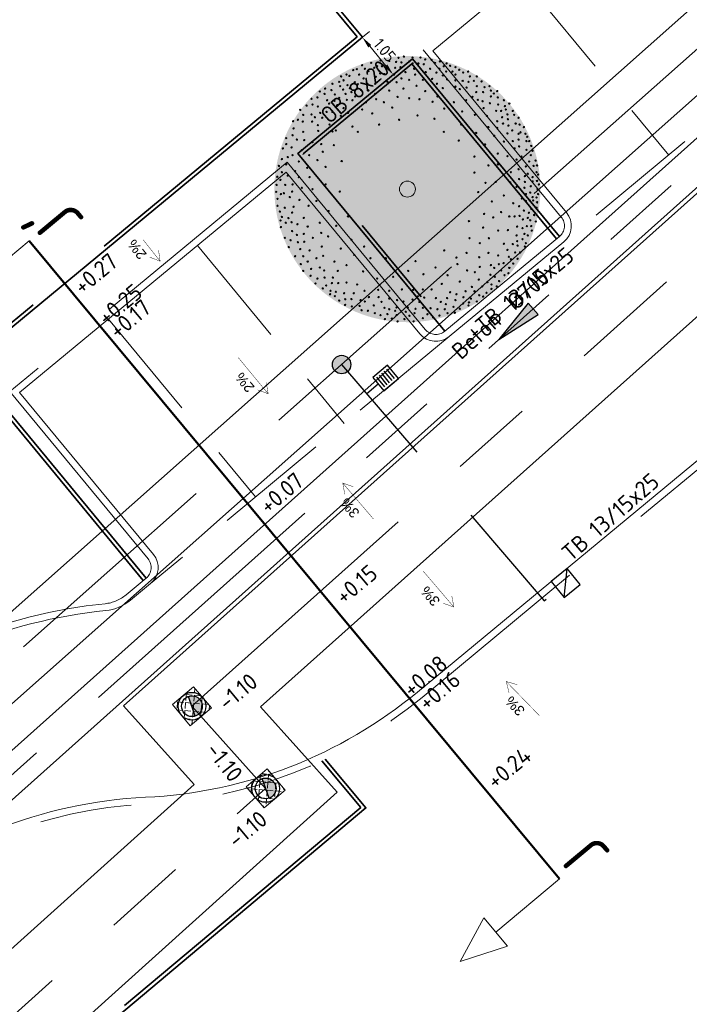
# Model space of a CAD drawing. Header units: metres. Extents: x 92403 to 95147, y 464428 to 465602.
# Tile 352 of 568: x 93015 to 93029, y 464967 to 464989. Entities that reach past the tile are written whole.
import ezdxf
from ezdxf.enums import TextEntityAlignment as Align

# ---------------------------------------------------------------- set-up
doc = ezdxf.new("R2010")
doc.units = ezdxf.units.M
for name, pattern in [('CENTER', [2, 1.25, -0.25, 0.25, -0.25]), ('DASHED', [0.75, 0.5, -0.25]), ('RI-DRAINAGE', [19.2, 6, -1.8, 1.8, -1.8, 2.4, -1.8, 1.8, -1.8]), ('RI-GWA', [18.45, 6, -1.8, 1.75, -1.8, 1.75, -1.8, 1.75, -1.8]), ('RI-HWA', [7.4, 5, -2.4]), ('RI-HWA_KOLKAANSLUITING', [4.3, 2.5, -1.8]), ('VH-OPSLUITBAND_80X200', [14, 8, -2, 2, -2]), ('VH-TROTTOIRBAND', [15, 5, -2, 2, -2, 2, -2])]:
    doc.linetypes.add(name, pattern=pattern)
doc.layers.get('0').update_dxf_attribs({"linetype": 'CONTINUOUS'})
doc.layers.get('Defpoints').update_dxf_attribs({"linetype": 'CONTINUOUS'})
for name, color, linetype, lineweight in [('B-OI-RI-DRAINAGE_BOB-S', 90, 'CONTINUOUS', 25), ('B-WE-RI-GWA_STROOMRICHTING-S', 30, 'CONTINUOUS', 25), ('B-WE-VH-VERHARDING_FUNDERING-G', 252, 'CONTINUOUS', 18), ('N-RO-VW-MARKERING-G', 7, 'CONTINUOUS', 9), ('N-WE-GK-KISTDAM-G', 40, 'CONTINUOUS', 30), ('N-WE-GW-ONTGRAVING-V', 2, 'CONTINUOUS', 30), ('N-WE-RI-HWA_HULPSTUK-S', 150, 'CONTINUOUS', 25), ('N-WE-RI-HWA_KOLK_STRAATKOLK-S', 150, 'CONTINUOUS', 25), ('N-WE-RI-HWA_KOLK_TROTTOIRKOLK-S', 150, 'CONTINUOUS', 25), ('N-WE-RI-HWA_KOLKAANSLUITING-G', 150, 'RI-HWA_KOLKAANSLUITING', 25), ('N-WE-VH-KANTOPSLUITING_OPSLUITBAND_80X200-G', 7, 'VH-OPSLUITBAND_80X200', 35), ('N-WE-VH-KANTOPSLUITING_TROTTOIRBAND-G', 7, 'VH-TROTTOIRBAND', 35), ('N-WE-VH-KANTOPSLUITING_TROTTOIRBAND_130 150-T18', 10, 'CONTINUOUS', 18), ('N-WE-VH-KANTOPSLUITING_VOORKANTBAND-G', 50, 'CONTINUOUS', 35), ('X-XX-AL-HOOGTELABEL-T-afschot', 7, 'CONTINUOUS', 18), ('X-XX-AL-HOOGTELABEL-T18', 7, 'CONTINUOUS', 18), ('X-XX-AL-M', 7, 'CONTINUOUS', 18), ('X-XX-AL-VERWIJZING-S', 7, 'CONTINUOUS', 13)]:
    doc.layers.add(name, color=color, linetype=linetype, lineweight=lineweight)
for name, color, linetype, lineweight, true_color in [('B-OI-RI-GWA_TRANSPORTLEIDING-G', 7, 'RI-GWA', 18, 0xff8400), ('N-OI-RI-DRAINAGE_DRAIN_PVC-G', 7, 'RI-DRAINAGE', 18, 0x00ff04), ('N-OI-RI-HWA_TRANSPORTLEIDING-G', 7, 'RI-HWA', 35, 0x007bff), ('N-RO-GR-BOOM-V', 7, 'CONTINUOUS', 18, 0x002600), ('N-WE-RI-DRAINAGE_PUT-S', 7, 'CONTINUOUS', 5, 0x00ff04), ('N-WE-RI-DRAINAGE_PUTRAND-S', 7, 'CONTINUOUS', 5, 0x00ff04)]:
    doc.layers.add(name, color=color, linetype=linetype, lineweight=lineweight, true_color=true_color)
doc.layers.add('hulplijn profielen', color=7, linetype='CONTINUOUS')
doc.layers.add('N-RO-GR-BOOM-S', color=7, linetype='CONTINUOUS', lineweight=9, true_color=0x005700, transparency=0.3)
doc.styles.add('1_500_2mm', font='arial.ttf', dxfattribs={"height": 1})
doc.styles.add('NLCS-ISO', font='NLCS-ISO.ttf')
doc.styles.add('NLCS-ISO-M100-T25', font='NLCS-ISO.ttf', dxfattribs={"height": 0.25})
doc.styles.add('NLCS-ISO-M200-T18', font='NLCS-ISO.ttf', dxfattribs={"height": 0.36})
doc.dimstyles.new('NLCS-M100-T25-PIJL_L2_H1', dxfattribs={"dimscale": 0.1, "dimtxt": 2.5, "dimasz": 2.5, "dimexe": 2, "dimexo": 2, "dimgap": 0.7, "dimtad": 1, "dimzin": 0, "dimdsep": 46, "dimtxsty": 'NLCS-ISO-M100-T25', "dimcen": 0, "dimdle": 2, "dimclrd": 256, "dimclre": 256, "dimclrt": 256, "dimadec": 1, "dimazin": 0, "dimtfac": 1, "dimtdec": 3, "dimtofl": 0, "dimtmove": 0, "dimatfit": 3, "dimfxl": 2, "dimfxlon": 1, "dimtfillclr": 256, "dimtolj": 1, "dimtzin": 0, "dimlwd": -1, "dimlwe": -1, "dimarcsym": 0})

# ---------------------------------------------------------------- blocks, each defined once
blk = doc.blocks.new('Putdeksel 600x600')
at = {"ltscale": 0.1}
h = blk.add_hatch(dxfattribs=at)
h.set_pattern_fill('ANGLE', color=8, scale=0.025, angle=45)
h.set_pattern_definition([(45, (-93679.67512, -463937.87647), (-0.123478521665, 0.123478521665), [0.127, -0.047625]), (135, (-93679.67512, -463937.87647), (-0.123478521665, -0.123478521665), [0.127, -0.047625])])
h.paths.add_polyline_path([(-0.3, -0.3), (0.3, -0.3), (0.3, 0.3), (-0.3, 0.3)])
at = {"color": 250, "ltscale": 0.1}
blk.add_lwpolyline([(-0.3, -0.3), (0.3, -0.3), (0.3, 0.3), (-0.3, 0.3)], close=True, dxfattribs=at)
blk = doc.blocks.new('*D130')
at = {"layer": 'Defpoints', "color": 0, "transparency": 16777216}
for p in [(93021.943, 464988.379), (93022.612, 464987.569), (93022.612, 464987.569)]:
    blk.add_point(p, dxfattribs=at)
at = {"layer": 'X-XX-AL-M', "transparency": 16777216}
for p, q in [((93021.943, 464988.379), (93022.098, 464988.506)), ((93022.103, 464988.186), (93022.453, 464987.762)), ((93022.612, 464987.569), (93022.767, 464987.697))]:
    blk.add_line(p, q, dxfattribs=at)
for points in [[(93022.135, 464988.212), (93022.071, 464988.159), (93021.943, 464988.379)], [(93022.485, 464987.789), (93022.421, 464987.736), (93022.612, 464987.569)]]:
    blk.add_solid(points, dxfattribs=at)
at = {"layer": 'X-XX-AL-M', "transparency": 16777216, "insert": (93022.428, 464988.098), "char_height": 0.25, "attachment_point": 5, "rotation": 309.5825, "style": 'NLCS-ISO-M100-T25'}
blk.add_mtext('\\A1;1.05', dxfattribs=at)
blk = doc.blocks.new('SAL-VERWIJZING_DOORSNEDE_BOVEN-SO')
for p, q in [((-2, 9), (0, 14)), ((0, 14), (2, 9)), ((2, 9), (-2, 9)), ((0, 0), (0, 9))]:
    blk.add_line(p, q)
at = {"lineweight": 50, "style": 'NLCS-ISO'}
blk.add_attdef('...', text='', height=5, dxfattribs=at).set_placement((-0.05, -1.19), align=Align.TOP_CENTER)
blk = doc.blocks.new('STRAATKOLK 415X375')
at = {"layer": 'N-WE-RI-HWA_KOLK_STRAATKOLK-S', "flags": 128}
blk.add_lwpolyline([(-0.415, 0), (0, 0), (0, 0.375), (-0.415, 0.375)], close=True, dxfattribs=at)
for points in [[(-0.344, 0.055), (-0.344, 0.32)], [(-0.275, 0.055), (-0.275, 0.32)], [(-0.207, 0.055), (-0.207, 0.32)], [(-0.137, 0.055), (-0.137, 0.32)], [(-0.068, 0.055), (-0.068, 0.32)]]:
    blk.add_lwpolyline(points, dxfattribs=at)
blk = doc.blocks.new('TROTTOIRKOLK 450X450')
at = {"layer": 'N-WE-RI-HWA_KOLK_TROTTOIRKOLK-S'}
blk.add_line((-0.45, 0), (0, 0.45), dxfattribs=at)
at = {"layer": 'N-WE-RI-HWA_KOLK_TROTTOIRKOLK-S', "flags": 128}
blk.add_lwpolyline([(-0.45, 0), (0, 0), (0, 0.45), (-0.45, 0.45)], close=True, dxfattribs=at)
blk = doc.blocks.new('SRI-DRAIN_PUT_DOORSPUIT-SO')
at = {"lineweight": -3}
blk.add_hatch(color=256, dxfattribs=at).paths.add_polyline_path([(1.5, 0, 0.267949), (0.75, 1.3), (-0.75, -1.3, 0.57735)])
blk.add_line((-0.75, -1.3), (0.75, 1.3), dxfattribs=at)
for radius in [2, 1.5]:
    blk.add_circle((0, 0), radius, dxfattribs=at)
blk = doc.blocks.new('SRI-BOB-SO')
at = {"color": 0, "ltscale": 0.1, "style": 'NLCS-ISO'}
blk.add_attdef('B.O.B.', text='', height=1.8, dxfattribs=at).set_placement((0.05, -0.02), align=Align.BOTTOM_CENTER)
blk = doc.blocks.new('*U298')
at = {"layer": 'N-RO-GR-BOOM-V', "linetype": 'ByBlock', "ltscale": 1, "transparency": 33554567}
h = blk.add_hatch(color=98, dxfattribs=at)
h.dxf.hatch_style = 1
h.set_gradient(color1=(0, 51, 0), color2=(184, 200, 91), rotation=177, centered=1, name='INVCURVED')
edge = h.paths.add_edge_path()
edge.add_arc((0, 0), 2.5, 0, 360)
at = {"color": 0, "lineweight": -2}
for centre, radius in [((-0.505, 2.418), 0.0126), ((-0.34, 2.409), 0.0126), ((-0.167, 2.464), 0.0126), ((-0.066, 2.491), 0.0126), ((0.034, 2.4), 0.0126), ((0.098, 2.473), 0.0126), ((0.245, 2.473), 0.0126), ((0.336, 2.436), 0.0126), ((0.454, 2.427), 0.0126), ((0.61, 2.4), 0.0126), ((-1.016, 2.236), 0.0126), ((-0.952, 2.254), 0.0126), ((-0.852, 2.327), 0.0126), ((-0.797, 2.263), 0.0126), ((-0.733, 2.217), 0.0126), ((-0.678, 2.373), 0.0126), ((-0.623, 2.281), 0.0126), ((-0.568, 2.308), 0.0126), ((-0.477, 2.308), 0.0126), ((-0.23, 2.281), 0.0126), ((-0.212, 2.391), 0.0126), ((-0.13, 2.291), 0.0126), ((-0.112, 2.382), 0.0126), ((0.098, 2.363), 0.0126), ((0.126, 2.263), 0.0126), ((0.208, 2.363), 0.0126), ((0.308, 2.345), 0.0126), ((0.427, 2.263), 0.0126), ((0.519, 2.373), 0.0126), ((0.601, 2.263), 0.0126), ((0.683, 2.308), 0.0126), ((0.729, 2.208), 0.0126), ((0.737, 2.363), 0.0126), ((0.802, 2.318), 0.0126), ((0.847, 2.208), 0.0126), ((0.902, 2.291), 0.0126), ((0.975, 2.244), 0.0126), ((1.14, 2.208), 0.0126), ((-1.245, 2.117), 0.0126), ((-1.198, 2.044), 0.0126), ((-1.144, 2.153), 0.0126), ((-1.089, 2.126), 0.0126), ((-0.907, 2.153), 0.0126), ((-0.824, 2.08), 0.0126), ((-0.596, 2.108), 0.0126), ((-0.514, 2.172), 0.0126), ((-0.431, 2.162), 0.0126), ((-0.249, 2.153), 0.0126), ((-0.112, 2.08), 0.0126), ((-0.038, 2.199), 0.0126), ((0.034, 2.053), 0.0126), ((0.144, 2.153), 0.0126), ((0.29, 2.053), 0.0126), ((0.345, 2.199), 0.0126), ((0.464, 2.071), 0.0126), ((0.546, 2.19), 0.0126), ((0.665, 2.135), 0.0126), ((0.747, 2.062), 0.0126), ((0.902, 2.153), 0.0126), ((0.902, 2.044), 0.0126), ((1.039, 2.035), 0.0126), ((1.048, 2.19), 0.0126), ((1.176, 2.117), 0.0126), ((1.249, 2.035), 0.0126), ((1.304, 2.117), 0.0126), ((1.395, 2.025), 0.0126), ((-1.546, 1.889), 0.0126), ((-1.427, 1.861), 0.0126), ((-1.409, 1.98), 0.0126), ((-1.281, 2.016), 0.0126), ((-1.263, 1.934), 0.0126), ((-1.208, 1.87), 0.0126), ((-1.126, 1.953), 0.0126), ((-1.08, 1.898), 0.0126), ((-0.989, 2.007), 0.0126), ((-0.934, 1.971), 0.0126), ((-0.87, 1.861), 0.0126), ((-0.751, 1.98), 0.0126), ((-0.733, 1.852), 0.0126), ((-0.605, 1.98), 0.0126), ((-0.376, 2.016), 0.0126), ((-0.34, 1.852), 0.0126), ((-0.203, 2.007), 0.0126), ((-0.075, 1.889), 0.0126), ((0.171, 1.943), 0.0126), ((0.336, 1.843), 0.0126), ((0.555, 1.98), 0.0126), ((0.665, 1.898), 0.0126), ((0.902, 1.925), 0.0126), ((0.985, 1.879), 0.0126), ((1.112, 1.907), 0.0126), ((1.149, 2.016), 0.0126), ((1.304, 1.934), 0.0126), ((1.45, 1.916), 0.0126), ((1.542, 1.934), 0.0126), ((1.569, 1.852), 0.0126), ((1.688, 1.843), 0.0126), ((-1.802, 1.697), 0.0126), ((-1.692, 1.724), 0.0126), ((-1.646, 1.834), 0.0126), ((-1.555, 1.788), 0.0126), ((-1.509, 1.669), 0.0126), ((-1.372, 1.66), 0.0126), ((-1.363, 1.779), 0.0126), ((-1.281, 1.715), 0.0126), ((-1.162, 1.788), 0.0126), ((-1.135, 1.678), 0.0126), ((-1.052, 1.824), 0.0126), ((-1.034, 1.669), 0.0126), ((-0.979, 1.742), 0.0126), ((-0.605, 1.788), 0.0126), ((-0.587, 1.688), 0.0126), ((-0.185, 1.733), 0.0126), ((0.034, 1.706), 0.0126), ((0.226, 1.688), 0.0126), ((0.564, 1.742), 0.0126), ((1.103, 1.669), 0.0126), ((1.222, 1.733), 0.0126), ((1.295, 1.824), 0.0126), ((1.323, 1.678), 0.0126), ((1.423, 1.824), 0.0126), ((1.569, 1.742), 0.0126), ((1.624, 1.797), 0.0126), ((1.697, 1.724), 0.0126), ((1.815, 1.669), 0.0126), ((-2.012, 1.487), 0.0126), ((-1.893, 1.569), 0.0126), ((-1.783, 1.587), 0.0126), ((-1.683, 1.551), 0.0126), ((-1.473, 1.606), 0.0126), ((-1.317, 1.578), 0.0126), ((-1.198, 1.524), 0.0126), ((-0.852, 1.496), 0.0126), ((-0.778, 1.633), 0.0126), ((-0.44, 1.633), 0.0126), ((-0.285, 1.532), 0.0126), ((0.473, 1.642), 0.0126), ((0.692, 1.514), 0.0126), ((0.875, 1.633), 0.0126), ((1.414, 1.651), 0.0126), ((1.432, 1.524), 0.0126), ((1.551, 1.614), 0.0126), ((1.669, 1.469), 0.0126), ((1.706, 1.587), 0.0126), ((1.761, 1.469), 0.0126), ((1.834, 1.56), 0.0126), ((1.852, 1.496), 0.0126), ((1.916, 1.606), 0.0126), ((1.98, 1.469), 0.0126), ((-2.057, 1.304), 0.0126), ((-1.957, 1.395), 0.0126), ((-1.802, 1.405), 0.0126), ((-1.737, 1.35), 0.0126), ((-1.637, 1.432), 0.0126), ((-1.6, 1.341), 0.0126), ((-1.518, 1.45), 0.0126), ((-1.409, 1.45), 0.0126), ((-1.253, 1.377), 0.0126), ((-1.116, 1.432), 0.0126), ((-0.659, 1.423), 0.0126), ((-0.157, 1.304), 0.0126), ((0.19, 1.386), 0.0126), ((0.509, 1.323), 0.0126), ((1.03, 1.459), 0.0126), ((1.268, 1.395), 0.0126), ((1.496, 1.377), 0.0126), ((1.779, 1.35), 0.0126), ((1.88, 1.405), 0.0126), ((1.889, 1.313), 0.0126), ((2.007, 1.395), 0.0126), ((2.09, 1.341), 0.0126), ((-2.149, 1.276), 0.0126), ((-2.139, 1.14), 0.0126), ((-1.966, 1.268), 0.0126), ((-1.792, 1.268), 0.0126), ((-1.683, 1.204), 0.0126), ((-1.464, 1.213), 0.0126), ((-1.345, 1.103), 0.0126), ((-1.034, 1.176), 0.0126), ((-0.532, 1.213), 0.0126), ((1.012, 1.213), 0.0126), ((1.523, 1.167), 0.0126), ((1.688, 1.276), 0.0126), ((1.688, 1.149), 0.0126), ((1.797, 1.231), 0.0126), ((1.898, 1.194), 0.0126), ((1.971, 1.103), 0.0126), ((2.035, 1.231), 0.0126), ((2.108, 1.213), 0.0126), ((2.19, 1.167), 0.0126), ((-2.276, 0.957), 0.0126), ((-2.158, 1.012), 0.0126), ((-2.075, 0.93), 0.0126), ((-1.957, 1.076), 0.0126), ((-1.938, 0.921), 0.0126), ((-1.674, 1.094), 0.0126), ((-1.409, 1.085), 0.0126), ((-0.934, 1.076), 0.0126), ((0.683, 1.076), 0.0126), ((1.295, 1.057), 0.0126), ((1.633, 1.003), 0.0126), ((1.88, 1.048), 0.0126), ((2.09, 1.04), 0.0126), ((2.09, 0.93), 0.0126), ((2.126, 1.067), 0.0126), ((2.217, 1.04), 0.0126), ((2.254, 0.985), 0.0126), ((-2.34, 0.765), 0.0126), ((-2.276, 0.847), 0.0126), ((-2.176, 0.784), 0.0126), ((-1.984, 0.729), 0.0126), ((-1.783, 0.884), 0.0126), ((-1.619, 0.847), 0.0126), ((-1.382, 0.829), 0.0126), ((0.966, 0.911), 0.0126), ((1.46, 0.839), 0.0126), ((1.815, 0.893), 0.0126), ((1.98, 0.902), 0.0126), ((2.016, 0.765), 0.0126), ((2.099, 0.802), 0.0126), ((2.236, 0.902), 0.0126), ((2.236, 0.738), 0.0126), ((2.29, 0.902), 0.0126), ((2.327, 0.811), 0.0126), ((-2.358, 0.564), 0.0126), ((-2.249, 0.601), 0.0126), ((-2.158, 0.638), 0.0126), ((-1.847, 0.638), 0.0126), ((-1.692, 0.546), 0.0126), ((-1.591, 0.702), 0.0126), ((1.259, 0.61), 0.0126), ((1.697, 0.667), 0.0126), ((1.88, 0.619), 0.0126), ((2.053, 0.556), 0.0126), ((2.145, 0.61), 0.0126), ((2.318, 0.638), 0.0126), ((2.354, 0.72), 0.0126), ((-2.413, 0.437), 0.0126), ((-2.276, 0.464), 0.0126), ((-2.039, 0.519), 0.0126), ((-1.884, 0.4), 0.0126), ((-1.536, 0.418), 0.0126), ((-1.235, 0.528), 0.0126), ((1.523, 0.446), 0.0126), ((1.697, 0.464), 0.0126), ((2.09, 0.373), 0.0126), ((2.227, 0.427), 0.0126), ((2.29, 0.519), 0.0126), ((2.373, 0.437), 0.0126), ((2.409, 0.537), 0.0126), ((2.436, 0.446), 0.0126), ((-2.446, 0.232), 0.0126), ((-2.358, 0.318), 0.0126), ((-2.249, 0.254), 0.0126), ((-2.112, 0.336), 0.0126), ((-2.039, 0.226), 0.0126), ((-1.838, 0.226), 0.0126), ((1.259, 0.311), 0.0126), ((1.944, 0.318), 0.0126), ((2.099, 0.19), 0.0126), ((2.208, 0.245), 0.0126), ((2.263, 0.29), 0.0126), ((2.354, 0.226), 0.0126), ((2.428, 0.318), 0.0126), ((2.455, 0.273), 0.0126), ((-2.459, 0.08), 0.0126), ((-2.386, 0.172), 0.0126), ((-2.295, 0.08), 0.0126), ((-2.158, 0.09), 0.0126), ((-1.984, 0.025), 0.0126), ((-1.783, -0.002), 0.0126), ((-1.536, 0.09), 0.0126), ((0, 0), 0.15), ((1.468, 0.117), 0.0126), ((1.661, 0.135), 0.0126), ((1.934, 0.126), 0.0126), ((2.053, 0.044), 0.0126), ((2.2, 0.025), 0.0126), ((2.208, 0.135), 0.0126), ((2.318, 0.053), 0.0126), ((2.354, 0.144), 0.0126), ((2.436, 0.154), 0.0126), ((2.446, -0.002), 0.0126), ((2.473, 0.09), 0.0126), ((-2.465, -0.051), 0.0126), ((-2.441, -0.184), 0.0126), ((-2.377, -0.093), 0.0126), ((-2.319, -0.078), 0.0126), ((-2.212, -0.148), 0.0126), ((-2.167, -0.047), 0.0126), ((-1.272, -0.047), 0.0126), ((1.331, -0.054), 0.0126), ((1.815, -0.12), 0.0126), ((2.153, -0.175), 0.0126), ((2.227, -0.093), 0.0126), ((2.309, -0.066), 0.0126), ((2.354, -0.148), 0.0126), ((2.428, -0.157), 0.0126), ((2.455, -0.093), 0.0126), ((-2.441, -0.312), 0.0126), ((-2.304, -0.349), 0.0126), ((-2.139, -0.33), 0.0126), ((-2.03, -0.203), 0.0126), ((-1.856, -0.312), 0.0126), ((-1.71, -0.221), 0.0126), ((1.587, -0.23), 0.0126), ((1.989, -0.266), 0.0126), ((2.099, -0.321), 0.0126), ((2.227, -0.221), 0.0126), ((2.3, -0.211), 0.0126), ((2.327, -0.367), 0.0126), ((2.364, -0.211), 0.0126), ((2.428, -0.349), 0.0126), ((2.436, -0.248), 0.0126), ((-2.395, -0.422), 0.0126), ((-2.358, -0.522), 0.0126), ((-2.237, -0.544), 0.0126), ((-2.167, -0.44), 0.0126), ((-1.948, -0.541), 0.0126), ((-1.482, -0.412), 0.0126), ((-1.116, -0.513), 0.0126), ((1.441, -0.467), 0.0126), ((1.614, -0.531), 0.0126), ((1.761, -0.431), 0.0126), ((1.916, -0.513), 0.0126), ((2.016, -0.513), 0.0126), ((2.108, -0.504), 0.0126), ((2.19, -0.404), 0.0126), ((2.263, -0.541), 0.0126), ((2.285, -0.443), 0.0126), ((2.382, -0.486), 0.0126), ((-2.382, -0.589), 0.0126), ((-2.377, -0.714), 0.0126), ((-2.286, -0.632), 0.0126), ((-2.176, -0.623), 0.0126), ((-2.067, -0.659), 0.0126), ((-1.874, -0.705), 0.0126), ((-1.646, -0.632), 0.0126), ((-1.336, -0.687), 0.0126), ((1.158, -0.602), 0.0126), ((1.423, -0.723), 0.0126), ((2.062, -0.705), 0.0126), ((2.163, -0.732), 0.0126), ((2.172, -0.568), 0.0126), ((2.245, -0.695), 0.0126), ((2.309, -0.586), 0.0126), ((2.327, -0.695), 0.0126), ((2.413, -0.608), 0.0126), ((-2.304, -0.915), 0.0126), ((-2.167, -0.787), 0.0126), ((-2.075, -0.86), 0.0126), ((-1.948, -0.842), 0.0126), ((-1.774, -0.915), 0.0126), ((-1.619, -0.824), 0.0126), ((-1.491, -0.888), 0.0126), ((1.167, -0.924), 0.0126), ((1.532, -0.924), 0.0126), ((1.706, -0.778), 0.0126), ((1.889, -0.769), 0.0126), ((2.053, -0.869), 0.0126), ((2.2, -0.842), 0.0126), ((2.263, -0.869), 0.0126), ((2.336, -0.778), 0.0126), ((-2.231, -1.088), 0.0126), ((-2.194, -0.96), 0.0126), ((-2.057, -0.997), 0.0126), ((-1.938, -0.988), 0.0126), ((-1.61, -1.079), 0.0126), ((-1.253, -1.116), 0.0126), ((-1.052, -0.951), 0.0126), ((-0.815, -1.079), 0.0126), ((1.359, -1.015), 0.0126), ((1.815, -1.025), 0.0126), ((1.98, -1.033), 0.0126), ((2.062, -0.978), 0.0126), ((2.071, -1.061), 0.0126), ((2.163, -0.942), 0.0126), ((2.208, -1.079), 0.0126), ((2.227, -1.015), 0.0126), ((-2.112, -1.262), 0.0126), ((-2.012, -1.125), 0.0126), ((-1.957, -1.262), 0.0126), ((-1.838, -1.152), 0.0126), ((-1.71, -1.298), 0.0126), ((-1.583, -1.253), 0.0126), ((-0.998, -1.234), 0.0126), ((-0.696, -1.298), 0.0126), ((-0.404, -1.298), 0.0126), ((0.692, -1.15), 0.0126), ((0.921, -1.287), 0.0126), ((1.112, -1.198), 0.0126), ((1.35, -1.28), 0.0126), ((1.523, -1.198), 0.0126), ((1.706, -1.244), 0.0126), ((1.88, -1.143), 0.0126), ((1.907, -1.271), 0.0126), ((2.026, -1.189), 0.0126), ((2.117, -1.189), 0.0126), ((-2.003, -1.408), 0.0126), ((-1.874, -1.362), 0.0126), ((-1.646, -1.472), 0.0126), ((-1.372, -1.362), 0.0126), ((-1.144, -1.426), 0.0126), ((0.153, -1.351), 0.0126), ((0.528, -1.472), 0.0126), ((0.939, -1.408), 0.0126), ((1.359, -1.462), 0.0126), ((1.569, -1.426), 0.0126), ((1.633, -1.481), 0.0126), ((1.719, -1.411), 0.0126), ((1.807, -1.39), 0.0126), ((1.916, -1.481), 0.0126), ((1.944, -1.317), 0.0126), ((1.989, -1.399), 0.0126), ((2.071, -1.308), 0.0126), ((-1.957, -1.536), 0.0126), ((-1.82, -1.627), 0.0126), ((-1.811, -1.499), 0.0126), ((-1.564, -1.527), 0.0126), ((-1.555, -1.663), 0.0126), ((-1.399, -1.663), 0.0126), ((-1.308, -1.536), 0.0126), ((-0.833, -1.545), 0.0126), ((-0.267, -1.645), 0.0126), ((0.016, -1.536), 0.0126), ((0.3, -1.6), 0.0126), ((0.756, -1.618), 0.0126), ((1.122, -1.527), 0.0126), ((1.268, -1.563), 0.0126), ((1.56, -1.609), 0.0126), ((1.642, -1.645), 0.0126), ((1.761, -1.527), 0.0126), ((1.825, -1.618), 0.0126), ((1.898, -1.581), 0.0126), ((-1.729, -1.773), 0.0126), ((-1.692, -1.682), 0.0126), ((-1.528, -1.81), 0.0126), ((-1.418, -1.764), 0.0126), ((-1.299, -1.764), 0.0126), ((-1.144, -1.755), 0.0126), ((-0.943, -1.792), 0.0126), ((-0.568, -1.682), 0.0126), ((0.646, -1.782), 0.0126), ((0.985, -1.737), 0.0126), ((1.213, -1.837), 0.0126), ((1.341, -1.7), 0.0126), ((1.405, -1.828), 0.0126), ((1.505, -1.746), 0.0126), ((1.578, -1.792), 0.0126), ((1.679, -1.828), 0.0126), ((1.724, -1.727), 0.0126), ((-1.591, -1.864), 0.0126), ((-1.454, -1.974), 0.0126), ((-1.445, -1.91), 0.0126), ((-1.363, -2.011), 0.0126), ((-1.345, -1.928), 0.0126), ((-1.19, -1.956), 0.0126), ((-1.007, -1.956), 0.0126), ((-0.806, -1.91), 0.0126), ((-0.724, -2.029), 0.0126), ((-0.55, -1.892), 0.0126), ((-0.541, -2.029), 0.0126), ((-0.34, -1.91), 0.0126), ((-0.103, -1.883), 0.0126), ((0.108, -1.892), 0.0126), ((0.181, -2.02), 0.0126), ((0.29, -1.883), 0.0126), ((0.317, -2.038), 0.0126), ((0.454, -1.883), 0.0126), ((0.537, -2.047), 0.0126), ((0.747, -2.047), 0.0126), ((0.802, -1.938), 0.0126), ((0.921, -1.974), 0.0126), ((1.052, -2.032), 0.0126), ((1.094, -1.919), 0.0126), ((1.259, -1.919), 0.0126), ((1.35, -1.993), 0.0126), ((1.423, -2.02), 0.0126), ((1.487, -1.946), 0.0126), ((1.578, -1.874), 0.0126), ((-1.281, -2.093), 0.0126), ((-1.171, -2.175), 0.0126), ((-1.167, -2.069), 0.0126), ((-1.052, -2.065), 0.0126), ((-1.044, -2.202), 0.0126), ((-0.897, -2.193), 0.0126), ((-0.879, -2.084), 0.0126), ((-0.797, -2.111), 0.0126), ((-0.632, -2.184), 0.0126), ((-0.486, -2.12), 0.0126), ((-0.431, -2.23), 0.0126), ((-0.34, -2.056), 0.0126), ((-0.203, -2.221), 0.0126), ((-0.194, -2.084), 0.0126), ((-0.075, -2.111), 0.0126), ((0.007, -2.221), 0.0126), ((0.098, -2.075), 0.0126), ((0.226, -2.12), 0.0126), ((0.29, -2.23), 0.0126), ((0.628, -2.12), 0.0126), ((0.723, -2.16), 0.0126), ((0.866, -2.211), 0.0126), ((0.902, -2.084), 0.0126), ((1.048, -2.147), 0.0126), ((1.149, -2.184), 0.0126), ((1.158, -2.129), 0.0126), ((1.194, -2.056), 0.0126), ((1.304, -2.111), 0.0126), ((-0.86, -2.276), 0.0126), ((-0.742, -2.284), 0.0126), ((-0.614, -2.33), 0.0126), ((-0.505, -2.367), 0.0126), ((-0.376, -2.348), 0.0126), ((-0.34, -2.257), 0.0126), ((-0.23, -2.284), 0.0126), ((-0.203, -2.367), 0.0126), ((-0.03, -2.303), 0.0126), ((0.038, -2.379), 0.0126), ((0.135, -2.33), 0.0126), ((0.153, -2.248), 0.0126), ((0.376, -2.352), 0.0126), ((0.436, -2.239), 0.0126), ((0.482, -2.412), 0.0126), ((0.564, -2.257), 0.0126), ((0.601, -2.376), 0.0126), ((0.701, -2.257), 0.0126), ((0.756, -2.33), 0.0126), ((0.893, -2.321), 0.0126), ((0.985, -2.248), 0.0126), ((-0.423, -2.44), 0.0126), ((-0.294, -2.43), 0.0126), ((-0.185, -2.485), 0.0126), ((-0.057, -2.44), 0.0126), ((0.116, -2.485), 0.0126), ((0.29, -2.422), 0.0126)]:
    blk.add_circle(centre, radius, dxfattribs=at)
blk = doc.blocks.new('SRI-HULP_INLAAT_KOLK-SO')
h = blk.add_hatch(color=256)
edge = h.paths.add_edge_path()
edge.add_arc((0, 0), 1, 0, 360)
blk.add_circle((0, 0), 1)
blk = doc.blocks.new('*U378')
at = {"ltscale": 0.1}
blk.add_hatch(color=256, dxfattribs=at).paths.add_polyline_path([(-2.5, 0), (2.5, -0.83), (2.5, 0.83)])
at = {"ltscale": 0.1, "flags": 128}
blk.add_lwpolyline([(-2.5, 0), (2.5, -0.83), (2.5, 0.83)], close=True, dxfattribs=at)
at = {"ltscale": 0.1, "style": 'NLCS-ISO'}
for tag, p in [('BOBL', (-144.9, 0)), ('MAT', (-1, 0.5))]:
    blk.add_attdef(tag, text='', height=1.8, dxfattribs=at).set_placement(p, align=Align.BOTTOM_RIGHT)
for tag, p in [('DIA', (1, 0.5)), ('BOBR', (144.08, 0))]:
    blk.add_attdef(tag, text='', height=1.8, dxfattribs=at).set_placement(p, align=Align.BOTTOM_LEFT)
blk.add_attdef('JVA', text='', height=1.8, dxfattribs=at).set_placement((0, -1), align=Align.TOP_CENTER)

msp = doc.modelspace()

# ---------------------------------------------------------------- linework, layer by layer
at = {"layer": 'B-OI-RI-GWA_TRANSPORTLEIDING-G'}
msp.add_lwpolyline([(93185.772, 465166.92), (93176.007, 465155.086), (93139.939, 465096.436), (93093.361, 465048.812), (93048.208, 465002.656), (93002.339, 464961.664)], dxfattribs=at)
at = {"layer": 'B-WE-VH-VERHARDING_FUNDERING-G', "lineweight": 13, "flags": 128}
for points in [[(93185.463476, 465167.174583), (93175.680812, 465155.319177), (93139.621728, 465096.683675), (93093.075034, 465049.091685), (93047.931452, 465002.945312), (93002.072458, 464961.962254)], [(93186.080524, 465166.665417), (93176.333188, 465154.852823), (93140.256272, 465096.188325), (93093.646966, 465048.532315), (93048.484548, 465002.366688), (93002.605542, 464961.365746)]]:
    msp.add_lwpolyline(points, dxfattribs=at)
at = {"layer": 'hulplijn profielen', "linetype": 'CENTER', "flags": 128}
msp.add_lwpolyline([(93022.968801, 464974.048705), (93021.903956, 464975.329765), (93021.036996, 464976.37276), (93018.8802, 464978.96749)], dxfattribs=at)
at = {"layer": 'N-OI-RI-DRAINAGE_DRAIN_PVC-G'}
msp.add_line((93019.846814, 464972.098998), (93018.248612, 464973.881988), dxfattribs=at)
at = {"layer": 'N-OI-RI-DRAINAGE_DRAIN_PVC-G', "flags": 128}
msp.add_lwpolyline([(93018.248612, 464973.881988), (93046.80601, 464999.391367)], dxfattribs=at)
at = {"layer": 'N-OI-RI-DRAINAGE_DRAIN_PVC-G'}
msp.add_lwpolyline([(93010.755146, 464963.923905), (93019.846814, 464972.098998)], dxfattribs=at)
at = {"layer": 'N-OI-RI-HWA_TRANSPORTLEIDING-G', "flags": 128}
msp.add_lwpolyline([(93009.065448, 464970.258144), (93051.199733, 465007.646972)], dxfattribs=at)
at = {"layer": 'N-RO-VW-MARKERING-G', "linetype": 'DASHED', "ltscale": 5, "flags": 128}
msp.add_lwpolyline([(93034.708636, 464990.905693, -0.000499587), (93033.994366, 464990.297289), (93026.311265, 464983.945216)], format="xyb", dxfattribs=at)
for points in [[(93025.398906, 464989.678461), (93028.584852, 464985.824924)], [(93018.366433, 464983.864301), (93021.552379, 464980.010764)], [(93016.439664, 464982.271328), (93019.625611, 464978.417791)], [(93023.825966, 464981.890472), (93017.352024, 464976.538083)]]:
    msp.add_lwpolyline(points, dxfattribs=at)
at = {"layer": 'N-WE-GK-KISTDAM-G', "flags": 128}
msp.add_lwpolyline([(93007.319329, 464967.705974), (93051.741926, 465007.125389), (93051.773649, 465007.089639), (93096.591282, 465053.24079), (93135.514384, 465092.424358), (93134.410574, 465093.583487), (93095.449797, 465054.361918), (93050.625817, 465008.204306), (93050.65754, 465008.168556), (93006.323734, 464968.827932)], close=True, dxfattribs=at)
at = {"layer": 'N-WE-GW-ONTGRAVING-V', "flags": 128}
msp.add_lwpolyline([(93008.830663, 464969.047091), (93010.990625, 464965.614943), (93018.294645, 464972.18261), (93016.762043, 464973.892415), (93046.095895, 465000.095452), (93069.834336, 465024.03979), (93071.256927, 465022.634008), (93047.494792, 464998.665765), (93019.736573, 464973.870267), (93021.398984, 464972.015387), (93010.519667, 464962.232866), (93007.162721, 464967.567004)], close=True, dxfattribs=at)
at = {"layer": 'N-WE-RI-HWA_KOLKAANSLUITING-G'}
msp.add_line((93022.288573, 464980.862702), (93022.039736, 464980.649277), dxfattribs=at)
at = {"layer": 'N-WE-RI-HWA_KOLKAANSLUITING-G', "flags": 128}
msp.add_lwpolyline([(93021.493346, 464981.286326), (93025.88572, 464976.165152), (93026.178589, 464976.407284)], dxfattribs=at)
at = {"layer": 'N-WE-VH-KANTOPSLUITING_OPSLUITBAND_80X200-G', "flags": 128}
for points in [[(93021.268368, 464989.068995), (93021.83078, 464988.389243), (93011.058922, 464979.483613), (93010.531632, 464980.121005)], [(93026.15403, 464984.009847), (93023.019059, 464987.801727), (93020.657073, 464985.848934), (93023.792044, 464982.057054)]]:
    msp.add_lwpolyline(points, dxfattribs=at)
for points in [[(93004.955826, 464968.892221), (93003.6907, 464970.687551, -0.391312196), (93003.855227, 464971.925471), (93014.060261, 464980.394058), (93017.194789, 464976.602714)], [(93021.061875, 464972.697631), (93021.908855, 464971.688258), (93010.377533, 464962.012161, -0.480227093), (93008.969329, 464962.293617), (93007.169427, 464965.766844)]]:
    msp.add_lwpolyline(points, format="xyb", dxfattribs=at)
at = {"layer": 'N-WE-VH-KANTOPSLUITING_TROTTOIRBAND-G', "lineweight": 15}
msp.add_lwpolyline([(93037.776804, 465000.242112), (93040.788805, 464996.783622, -0.412053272), (93040.761263, 464996.361825, -0.004338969), (93034.611256, 464991.019786, -0.418814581), (93034.185285, 464991.056815), (93031.199239, 464994.668565), (93023.260953, 464988.105516), (93026.255742, 464984.483191, -0.414213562), (93026.215687, 464984.060822), (93023.730387, 464982.006078, -0.414213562), (93023.308018, 464982.046134), (93020.313229, 464985.668459), (93014.301711, 464980.698382), (93017.296501, 464977.076058, -0.414213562), (93017.256445, 464976.653689), (93016.821132, 464976.293789, -0.14843451), (93016.365573, 464976.103258, 0.146649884), (93010.376471, 464973.622937), (93004.717204, 464968.695306, -0.420325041), (93002.082144, 464968.904993)], format="xyb", dxfattribs=at)
at = {"layer": 'N-WE-VH-KANTOPSLUITING_TROTTOIRBAND-G', "lineweight": 15, "flags": 128}
msp.add_lwpolyline([(93037.993032, 464986.281157, -0.006981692), (93031.070101, 464980.548698), (93023.237198, 464974.072776, -0.162226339), (93017.252124, 464971.756926, 0.168789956), (93011.252024, 464969.346676), (93006.702236, 464965.38509, 0.386933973), (93006.413962, 464962.911383, 0.386933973)], format="xyb", dxfattribs=at)
at = {"layer": 'N-WE-VH-KANTOPSLUITING_VOORKANTBAND-G', "linetype": 'Continuous', "lineweight": 15}
msp.add_lwpolyline([(93001.806507, 464969.030296, 0.461182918), (93004.815705, 464968.58218), (93010.473125, 464973.508203, -0.14659411), (93016.380759, 464975.954028, 0.14843451), (93016.91671, 464976.178183), (93017.352024, 464976.538083, 0.414213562), (93017.412107, 464977.171636), (93014.512896, 464980.678355), (93020.293201, 464985.457274), (93023.192412, 464981.950555, 0.414213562), (93023.825966, 464981.890472), (93026.311265, 464983.945216, 0.414213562), (93026.371348, 464984.578769), (93023.472137, 464988.085488), (93031.179211, 464994.45738), (93034.069679, 464990.961237, 0.418814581), (93034.708636, 464990.905693, 0.004338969), (93040.860608, 464996.249439, 0.412053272), (93040.901921, 464996.882135), (93037.891349, 465000.338983)], format="xyb", dxfattribs=at)
at = {"layer": 'N-WE-VH-KANTOPSLUITING_VOORKANTBAND-G', "flags": 128}
for points in [[(93021.33, 464989.12), (93021.943417, 464988.378616), (93011.048295, 464979.370976), (93010.47, 464980.07)], [(93026.215687, 464984.060822), (93023.02974, 464987.914359), (93020.544441, 464985.859615), (93023.730387, 464982.006078)]]:
    msp.add_lwpolyline(points, dxfattribs=at)
at = {"layer": 'N-WE-VH-KANTOPSLUITING_VOORKANTBAND-G', "linetype": 'Continuous', "lineweight": 15, "flags": 128}
msp.add_lwpolyline([(93037.897464, 464986.396793, -0.006984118), (93030.973736, 464980.663654), (93023.14162, 464974.188382, -0.162226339), (93017.244995, 464971.906756, 0.168789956), (93011.153523, 464969.459802), (93006.603735, 464965.498216, 0.388882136), (93006.300022, 464962.812959), (93006.292241, 464962.823724)], format="xyb", dxfattribs=at)
at = {"layer": 'N-WE-VH-KANTOPSLUITING_VOORKANTBAND-G', "flags": 128}
for points in [[(93004.890431, 464968.846139), (93003.625305, 464970.641469, -0.391312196), (93003.804139, 464971.987034), (93014.070849, 464980.506803), (93017.256445, 464976.653689)], [(93021.136697, 464972.732919), (93022.021561, 464971.678398), (93010.428957, 464961.950878, -0.480227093), (93008.8983, 464962.256808), (93007.098398, 464965.730036)]]:
    msp.add_lwpolyline(points, format="xyb", dxfattribs=at)
at = {"layer": 'X-XX-AL-HOOGTELABEL-T-afschot', "const_width": 0.008865}
for points in [[(93017.191249, 464983.990044), (93017.559874, 464983.524418)], [(93017.524122, 464983.767475), (93017.559874, 464983.524418), (93017.331505, 464983.614984)], [(93019.246991, 464981.443708), (93019.902018, 464980.65221)], [(93019.861004, 464980.894434), (93019.902018, 464980.65221), (93019.671738, 464980.737802)], [(93021.749328, 464978.636039), (93021.517683, 464978.717867), (93021.56264, 464978.476344)], [(93022.185523, 464977.93715), (93021.517683, 464978.717867)], [(93023.928203, 464976.030852), (93023.260363, 464976.811569)], [(93023.882222, 464976.272183), (93023.928203, 464976.030852), (93023.696213, 464976.111697)], [(93025.299858, 464974.349359), (93025.063472, 464974.416263), (93025.123725, 464974.178094)], [(93025.779694, 464973.67968), (93025.063472, 464974.416263)]]:
    msp.add_lwpolyline(points, dxfattribs=at)
at = {"layer": 'X-XX-AL-VERWIJZING-S', "lineweight": 50, "flags": 128}
msp.add_lwpolyline([(93026.219214, 464970.1383), (93014.722878, 464983.968952)], dxfattribs=at)
at = {"layer": 'X-XX-AL-VERWIJZING-S', "color": 0, "lineweight": 50, "elevation": 0.205, "flags": 128}
msp.add_lwpolyline([(93026.219214, 464970.1383), (93014.722878, 464983.968952)], dxfattribs=at)

# ---------------------------------------------------------------- block references
at = {"layer": 'B-OI-RI-DRAINAGE_BOB-S'}
ref = msp.add_blockref('SRI-BOB-SO', (93019.218209, 464974.132282, -1.625), dxfattribs=dict(at, xscale=0.2, yscale=0.2, zscale=0.2, rotation=39.6864893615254))
ref.add_attrib('B.O.B.', '-1.10', dxfattribs={"layer": '0', "ltscale": 0.1, "height": 0.36, "rotation": 39.6864894, "style": 'NLCS-ISO'}).set_placement((93019.426083, 464973.973922, -1.565), align=Align.BOTTOM_CENTER)
ref = msp.add_blockref('SRI-BOB-SO', (93018.890246, 464972.697814, -1.565), dxfattribs=dict(at, xscale=0.2, yscale=0.2, zscale=0.2, rotation=308.0363858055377))
ref.add_attrib('B.O.B.', '-1.10', dxfattribs={"layer": '0', "ltscale": 0.1, "height": 0.36, "rotation": 308.0363858, "style": 'NLCS-ISO'}).set_placement((93018.725965, 464972.494586, -1.505), align=Align.BOTTOM_CENTER)
ref = msp.add_blockref('SRI-BOB-SO', (93019.30267, 464971.004274, -1.625), dxfattribs=dict(at, xscale=0.2, yscale=0.2, zscale=0.2, rotation=39.6864893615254))
ref.add_attrib('B.O.B.', '-1.10', dxfattribs={"layer": '0', "ltscale": 0.1, "height": 0.36, "rotation": 39.6864894, "style": 'NLCS-ISO'}).set_placement((93019.635237, 464970.99218, -1.565), align=Align.BOTTOM_CENTER)
at = {"layer": 'B-WE-RI-GWA_STROOMRICHTING-S'}
ref = msp.add_blockref('*U378', (93025.2735, 464982.16), dxfattribs=dict(at, xscale=0.2, yscale=0.2, zscale=0.2, rotation=41.78637784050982))
ref.add_attrib('MAT', 'Beton', dxfattribs={"layer": '0', "ltscale": 0.1, "height": 0.36, "rotation": 41.7863778, "style": 'NLCS-ISO'}).set_placement((93025.057738, 464982.101292), align=Align.BOTTOM_RIGHT)
ref.add_attrib('DIA', '%%C700', dxfattribs={"layer": '0', "ltscale": 0.1, "height": 0.36, "rotation": 41.7863778, "style": 'NLCS-ISO'}).set_placement((93025.355991, 464982.367834), align=Align.BOTTOM_LEFT)
at = {"layer": 'N-RO-GR-BOOM-S', "xscale": 1.15355493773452, "yscale": 1.15355493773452, "zscale": 1.15355493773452}
msp.add_blockref('*U298', (93022.919649, 464985.087443), dxfattribs=at)
at = {"layer": 'N-WE-RI-DRAINAGE_PUT-S', "xscale": 0.15, "yscale": 0.15, "zscale": 0.15, "rotation": 49.00999999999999}
for p in [(93018.248612, 464973.881988), (93019.846814, 464972.098998)]:
    msp.add_blockref('SRI-DRAIN_PUT_DOORSPUIT-SO', p, dxfattribs=at)
at = {"layer": 'N-WE-RI-DRAINAGE_PUTRAND-S', "rotation": 220.2551515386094}
for p in [(93018.248612, 464973.881988), (93019.846814, 464972.098998)]:
    msp.add_blockref('Putdeksel 600x600', p, dxfattribs=at)
at = {"layer": 'N-WE-RI-HWA_HULPSTUK-S', "xscale": 0.2, "yscale": 0.2, "zscale": 0.2, "rotation": 39.66234663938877}
msp.add_blockref('SRI-HULP_INLAAT_KOLK-SO', (93021.493346, 464981.286326), dxfattribs=at)
at = {"layer": 'N-WE-RI-HWA_KOLK_STRAATKOLK-S'}
for name, p, rotation in [('STRAATKOLK 415X375', (93022.72789, 464980.982628), 39.58254643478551), ('TROTTOIRKOLK 450X450', (93026.668775, 464976.52061), 39.58254643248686)]:
    msp.add_blockref(name, p, dxfattribs=dict(at, rotation=rotation))
at = {"layer": 'X-XX-AL-VERWIJZING-S', "xscale": 0.2000000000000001, "yscale": 0.2000000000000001, "zscale": 0.2000000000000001, "rotation": 129.7345702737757}
for p, values in [((93014.722878, 464983.968952), {'...': "J'"}), ((93026.219214, 464970.1383), {'...': 'J'})]:
    msp.add_blockref('SAL-VERWIJZING_DOORSNEDE_BOVEN-SO', p, dxfattribs=at).add_auto_attribs(values)

# ---------------------------------------------------------------- texts
at = {"layer": 'N-WE-VH-KANTOPSLUITING_TROTTOIRBAND_130 150-T18', "char_height": 0.36, "width": 4.66934953, "attachment_point": 1, "style": 'NLCS-ISO-M200-T18'}
for s, insert, rotation in [('OB 8x20', (93020.994425, 464986.754056), 41.0568658), ('TB 13/15x25', (93024.349686, 464982.204545), 39.7847254), ('TB 13/15x25', (93026.22672, 464977.271884), 40.9545574)]:
    msp.add_mtext(s, dxfattribs=dict(at, insert=insert, rotation=rotation))
at = {"layer": 'X-XX-AL-HOOGTELABEL-T-afschot', "char_height": 0.22, "width": 4.66934953, "style": '1_500_2mm'}
for s, insert, attachment_point, rotation in [('2%', (93016.833121, 464983.884896), 3, 128.7099931), ('2%', (93019.167619, 464980.996844), 3, 129.9524719), ('3%', (93021.731668, 464977.935355), 1, 130.2022176), ('3%', (93023.18688, 464976.360328), 3, 131.1294131), ('3%', (93025.326875, 464973.648974), 1, 133.8549788)]:
    msp.add_mtext(s, dxfattribs=dict(at, insert=insert, attachment_point=attachment_point, rotation=rotation))
at = {"layer": 'X-XX-AL-HOOGTELABEL-T18', "char_height": 0.36, "width": 4.66934953, "attachment_point": 1, "rotation": 40.098768, "style": 'NLCS-ISO-M200-T18'}
for s, insert in [('+0.27', (93015.643532, 464983.056718)), ('+0.25', (93016.166698, 464982.383842)), ('+0.17', (93016.411543, 464982.09467)), ('+0.07', (93019.673712, 464978.302038)), ('+0.15', (93021.315666, 464976.339309)), ('+0.08', (93022.781056, 464974.330176)), ('+0.16', (93023.114524, 464974.035779)), ('+0.24', (93024.598341, 464972.339075))]:
    msp.add_mtext(s, dxfattribs=dict(at, insert=insert))

# ---------------------------------------------------------------- dimensions: what is measured, and where the dimension line sits
at = {"layer": 'X-XX-AL-M'}
dim = msp.add_aligned_dim(p1=(93021.943417, 464988.378616), p2=(93022.612466, 464987.569373), distance=0, dimstyle='NLCS-M100-T25-PIJL_L2_H1', dxfattribs=at)
dim.commit()
dim.dimension.update_dxf_attribs({"geometry": '*D130', "text_midpoint": (93022.428229, 464988.098247)})

doc.saveas('drawing.dxf')
